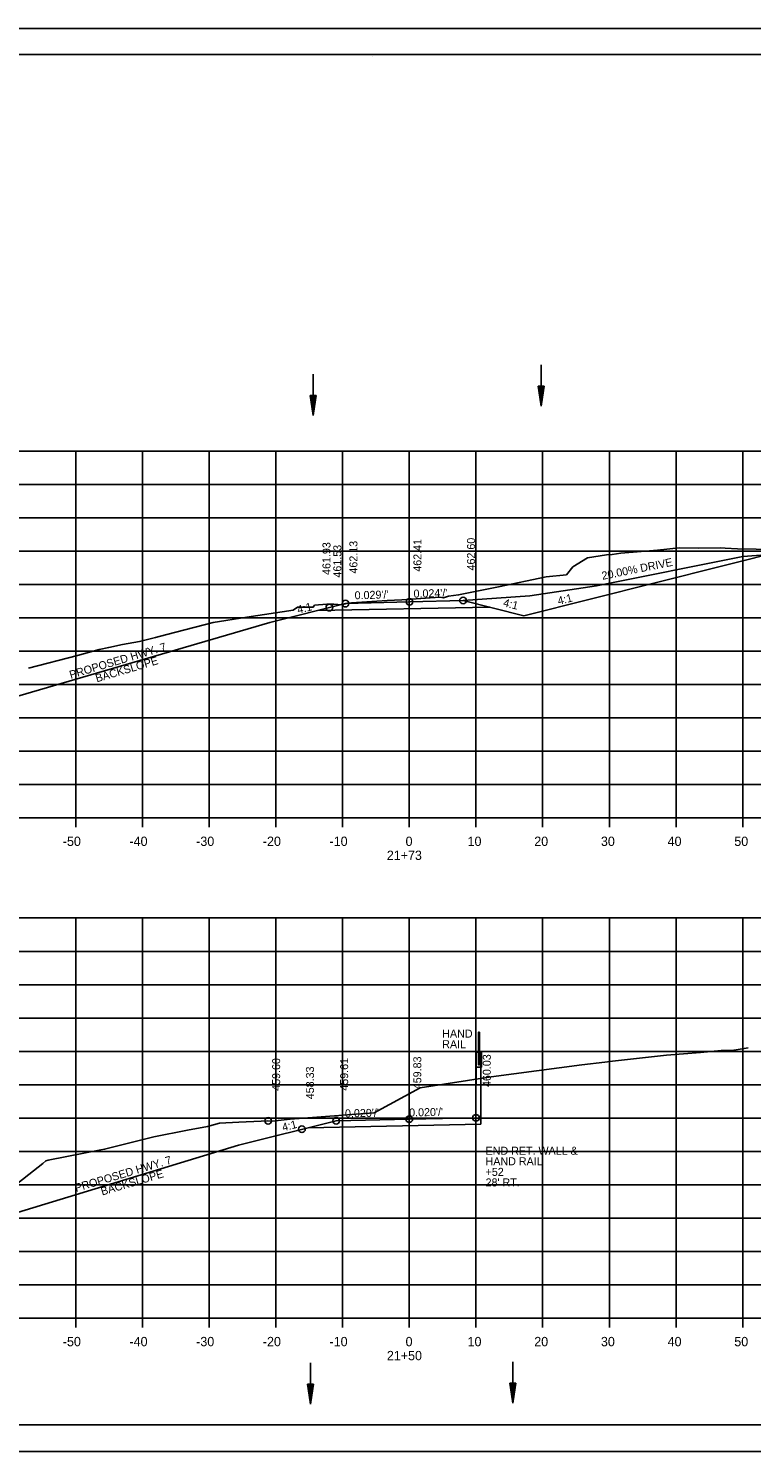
# Model space of a CAD drawing. Extents: x 1538688 to 1540766, y 656250 to 671912.
# Drawn here: x 1539317 to 1539425.5, y 656551.2 to 656764.6 of the extents above; entities that cross this region are included whole.
import ezdxf

# ---------------------------------------------------------------- set-up
doc = ezdxf.new("R2010")
doc.units = 0
for name, color, linetype in [('15', 7, 'Continuous'), ('16', 7, 'Continuous'), ('18', 7, 'Continuous'), ('20', 7, 'Continuous'), ('22', 7, 'Continuous'), ('26', 7, 'Continuous'), ('39', 7, 'Continuous'), ('41', 7, 'Continuous'), ('42', 7, 'Continuous'), ('7', 7, 'Continuous'), ('Borings', 7, 'Continuous'), ('Horizontal Alignment', 7, 'Continuous'), ('RipRap', 7, 'Continuous')]:
    doc.layers.add(name, color=color, linetype=linetype)

msp = doc.modelspace()

# ---------------------------------------------------------------- linework, layer by layer
at = {"layer": '15'}
for p, q in [((1539393.46, 656710.95), (1539393.91, 656707.95)), ((1539394.36, 656710.95), (1539393.46, 656710.95)), ((1539393.53, 656710.95), (1539393.91, 656708.45)), ((1539393.61, 656710.95), (1539393.91, 656708.97)), ((1539393.68, 656710.95), (1539393.91, 656709.47)), ((1539393.76, 656710.95), (1539393.91, 656709.98)), ((1539393.84, 656710.95), (1539393.91, 656710.48)), ((1539394.36, 656710.95), (1539393.91, 656707.95)), ((1539394.05, 656710.95), (1539393.91, 656709.98)), ((1539394.21, 656710.95), (1539393.91, 656708.97)), ((1539394.28, 656710.95), (1539393.91, 656708.45)), ((1539394.13, 656710.95), (1539393.91, 656709.47)), ((1539393.98, 656710.95), (1539393.91, 656710.48)), ((1539359.25, 656709.55), (1539359.7, 656706.55)), ((1539360.15, 656709.55), (1539359.25, 656709.55)), ((1539359.33, 656709.55), (1539359.7, 656707.05)), ((1539359.4, 656709.55), (1539359.7, 656707.56)), ((1539359.48, 656709.55), (1539359.7, 656708.06)), ((1539359.55, 656709.55), (1539359.7, 656708.57)), ((1539359.63, 656709.55), (1539359.7, 656709.07)), ((1539360.15, 656709.55), (1539359.7, 656706.55)), ((1539359.85, 656709.55), (1539359.7, 656708.57)), ((1539360, 656709.55), (1539359.7, 656707.56)), ((1539360.08, 656709.55), (1539359.7, 656707.05)), ((1539359.92, 656709.55), (1539359.7, 656708.06)), ((1539359.77, 656709.55), (1539359.7, 656709.07)), ((1539389.21, 656561.47), (1539389.66, 656558.47)), ((1539390.11, 656561.47), (1539389.21, 656561.47)), ((1539389.29, 656561.47), (1539389.66, 656558.97)), ((1539389.36, 656561.47), (1539389.66, 656559.49)), ((1539389.44, 656561.47), (1539389.66, 656559.99)), ((1539389.51, 656561.47), (1539389.66, 656560.5)), ((1539389.59, 656561.47), (1539389.66, 656561)), ((1539390.11, 656561.47), (1539389.66, 656558.47)), ((1539389.81, 656561.47), (1539389.66, 656560.5)), ((1539389.96, 656561.47), (1539389.66, 656559.49)), ((1539390.04, 656561.47), (1539389.66, 656558.97)), ((1539389.88, 656561.47), (1539389.66, 656559.99)), ((1539389.73, 656561.47), (1539389.66, 656561)), ((1539358.86, 656561.33), (1539359.31, 656558.33)), ((1539359.76, 656561.33), (1539358.86, 656561.33)), ((1539358.93, 656561.33), (1539359.31, 656558.83)), ((1539359.01, 656561.33), (1539359.31, 656559.34)), ((1539359.08, 656561.33), (1539359.31, 656559.84)), ((1539359.16, 656561.33), (1539359.31, 656560.35)), ((1539359.24, 656561.33), (1539359.31, 656560.85)), ((1539359.76, 656561.33), (1539359.31, 656558.33)), ((1539359.45, 656561.33), (1539359.31, 656560.35)), ((1539359.61, 656561.33), (1539359.31, 656559.34)), ((1539359.68, 656561.33), (1539359.31, 656558.83)), ((1539359.53, 656561.33), (1539359.31, 656559.84)), ((1539359.38, 656561.33), (1539359.31, 656560.85))]:
    msp.add_line(p, q, dxfattribs=at)
at = {"layer": '16'}
for p, q in [((1539424.13, 656685.42), (1539439.55, 656686.57)), ((1539382.19, 656678.82), (1539392.19, 656679.52))]:
    msp.add_line(p, q, dxfattribs=at)
for points in [[(1539402.19, 656681.03), (1539424.13, 656685.42)], [(1539392.19, 656679.52), (1539402.19, 656681.03)], [(1539360.37, 656677.3), (1539386.19, 656677.82)], [(1539358.98, 656599.78), (1539384.86, 656600.3)]]:
    msp.add_lwpolyline(points, dxfattribs=at)
at = {"layer": '18'}
for points in [[(1539317.01, 656668.65), (1539324.38, 656670.59), (1539327.64, 656671.45), (1539329.05, 656671.78), (1539331.1, 656672.2), (1539333.67, 656672.68), (1539336.07, 656673.27), (1539336.62, 656673.4), (1539339.14, 656674.09), (1539344.73, 656675.53), (1539349.76, 656676.3), (1539356.7, 656677.37), (1539357.37, 656677.8), (1539359.72, 656677.83), (1539359.93, 656678.1), (1539361.74, 656678.26), (1539362.8, 656678.27), (1539364.01, 656678.17), (1539364.66, 656678.35), (1539365.46, 656678.45), (1539370.81, 656678.82), (1539373, 656678.91), (1539378.7, 656679.32), (1539379.26, 656679.2), (1539380.01, 656679.46), (1539381.51, 656679.65), (1539387.52, 656680.87), (1539394.64, 656682.35), (1539397.69, 656682.68), (1539398.67, 656683.87), (1539400.87, 656685.22), (1539403.72, 656685.66), (1539404.55, 656685.73), (1539405.83, 656685.9), (1539411.33, 656686.36), (1539414.59, 656686.7), (1539417.55, 656686.65), (1539420.74, 656686.7), (1539421.48, 656686.65), (1539423.34, 656686.55), (1539428.94, 656686.47)], [(1539308.12, 656585.78), (1539319.18, 656594.42), (1539319.63, 656594.81), (1539319.95, 656594.94), (1539327.85, 656596.44), (1539328.43, 656596.55), (1539332.63, 656597.63), (1539335.83, 656598.43), (1539340.86, 656599.41), (1539343.87, 656599.97), (1539345.69, 656600.44), (1539348.59, 656600.61), (1539351.9, 656600.78), (1539352.89, 656600.82), (1539353.56, 656600.77), (1539356.24, 656601.05), (1539360.26, 656601.36), (1539368.8, 656601.99), (1539368.81, 656601.99), (1539368.87, 656602.02), (1539375.77, 656605.76), (1539386.39, 656607.43), (1539400.02, 656609.19), (1539403.47, 656609.62), (1539404.24, 656609.69), (1539404.61, 656609.76), (1539412.7, 656610.67), (1539417.82, 656611.05), (1539420.91, 656611.37), (1539422.8, 656611.42), (1539423.13, 656611.44), (1539424.97, 656611.74)]]:
    msp.add_lwpolyline(points, dxfattribs=at)
at = {"layer": '20'}
for points in [[(1539353.22, 656675.52), (1539364.55, 656678.35), (1539374.15, 656678.63), (1539382.19, 656678.82), (1539391.31, 656676.54), (1539431.11, 656686.49)], [(1539306.31, 656663.42), (1539308.89, 656662.56), (1539353.22, 656675.52)], [(1539348.5, 656597.16), (1539363.16, 656600.83), (1539374.13, 656601.05), (1539384.13, 656601.25), (1539384.18, 656611.11), (1539384.85, 656611.11), (1539384.86, 656600.3)], [(1539312.56, 656588), (1539315.37, 656587.06), (1539348.5, 656597.16)]]:
    msp.add_lwpolyline(points, dxfattribs=at)
at = {"layer": '22'}
for p, q in [((1539234.13, 656701.22), (1539514.13, 656701.22)), ((1539324.13, 656646.22), (1539324.13, 656701.22)), ((1539334.13, 656646.22), (1539334.13, 656701.22)), ((1539344.13, 656646.22), (1539344.13, 656701.22)), ((1539354.13, 656646.22), (1539354.13, 656701.22)), ((1539364.13, 656646.22), (1539364.13, 656701.22)), ((1539374.13, 656646.22), (1539374.13, 656701.22)), ((1539384.13, 656646.22), (1539384.13, 656701.22)), ((1539394.13, 656646.22), (1539394.13, 656701.22)), ((1539404.13, 656646.22), (1539404.13, 656701.22)), ((1539414.13, 656646.22), (1539414.13, 656701.22)), ((1539424.13, 656646.22), (1539424.13, 656701.22)), ((1539234.13, 656696.22), (1539514.13, 656696.22)), ((1539234.13, 656691.22), (1539514.13, 656691.22)), ((1539234.13, 656686.22), (1539514.13, 656686.22)), ((1539234.13, 656681.22), (1539514.13, 656681.22)), ((1539234.13, 656676.22), (1539514.13, 656676.22)), ((1539234.13, 656671.22), (1539514.13, 656671.22)), ((1539234.13, 656666.22), (1539514.13, 656666.22)), ((1539233.13, 656661.22), (1539514.13, 656661.22)), ((1539234.13, 656656.22), (1539514.13, 656656.22)), ((1539234.13, 656651.22), (1539514.13, 656651.22)), ((1539234.13, 656646.22), (1539514.13, 656646.22)), ((1539234.13, 656631.22), (1539514.13, 656631.22)), ((1539234.13, 656631.22), (1539514.13, 656631.22)), ((1539324.13, 656571.22), (1539324.13, 656631.22)), ((1539324.13, 656571.22), (1539324.13, 656631.22)), ((1539334.13, 656571.22), (1539334.13, 656631.22)), ((1539334.13, 656571.22), (1539334.13, 656631.22)), ((1539344.13, 656571.22), (1539344.13, 656631.22)), ((1539344.13, 656571.22), (1539344.13, 656631.22)), ((1539354.13, 656571.22), (1539354.13, 656631.22)), ((1539354.13, 656571.22), (1539354.13, 656631.22)), ((1539364.13, 656571.22), (1539364.13, 656631.22)), ((1539364.13, 656571.22), (1539364.13, 656631.22)), ((1539374.13, 656571.22), (1539374.13, 656631.22)), ((1539374.13, 656571.22), (1539374.13, 656631.22)), ((1539384.13, 656571.22), (1539384.13, 656631.22)), ((1539384.13, 656571.22), (1539384.13, 656631.22)), ((1539394.13, 656571.22), (1539394.13, 656631.22)), ((1539394.13, 656571.22), (1539394.13, 656631.22)), ((1539404.13, 656571.22), (1539404.13, 656631.22)), ((1539404.13, 656571.22), (1539404.13, 656631.22)), ((1539414.13, 656571.22), (1539414.13, 656631.22)), ((1539414.13, 656571.22), (1539414.13, 656631.22)), ((1539424.13, 656571.22), (1539424.13, 656631.22)), ((1539424.13, 656571.22), (1539424.13, 656631.22)), ((1539234.13, 656626.22), (1539514.13, 656626.22)), ((1539234.13, 656626.22), (1539514.13, 656626.22)), ((1539234.13, 656621.22), (1539514.13, 656621.22)), ((1539234.13, 656621.22), (1539514.13, 656621.22)), ((1539234.13, 656616.22), (1539514.13, 656616.22)), ((1539234.13, 656616.22), (1539514.13, 656616.22)), ((1539234.13, 656611.22), (1539514.13, 656611.22)), ((1539234.13, 656611.22), (1539514.13, 656611.22)), ((1539234.13, 656606.22), (1539514.13, 656606.22)), ((1539234.13, 656606.22), (1539514.13, 656606.22)), ((1539234.13, 656601.22), (1539514.13, 656601.22)), ((1539234.13, 656601.22), (1539514.13, 656601.22)), ((1539234.13, 656596.22), (1539514.13, 656596.22)), ((1539234.13, 656596.22), (1539514.13, 656596.22)), ((1539234.13, 656591.22), (1539514.13, 656591.22)), ((1539234.13, 656591.22), (1539514.13, 656591.22)), ((1539234.13, 656586.22), (1539514.13, 656586.22)), ((1539234.13, 656586.22), (1539514.13, 656586.22)), ((1539234.13, 656581.22), (1539514.13, 656581.22)), ((1539234.13, 656581.22), (1539514.13, 656581.22)), ((1539234.13, 656576.22), (1539514.13, 656576.22)), ((1539234.13, 656576.22), (1539514.13, 656576.22)), ((1539234.13, 656571.22), (1539514.13, 656571.22)), ((1539234.13, 656571.22), (1539514.13, 656571.22))]:
    msp.add_line(p, q, dxfattribs=at)
at = {"layer": '26'}
for p, q in [((1539203.73, 656764.57), (1539537.06, 656764.57)), ((1539203.73, 656551.24), (1539537.06, 656551.24))]:
    msp.add_line(p, q, dxfattribs=at)
msp.add_lwpolyline([(1539203.72, 656764.57), (1539537.06, 656764.57), (1539537.06, 656551.24), (1539203.72, 656551.24)], close=True, dxfattribs=at)
for centre in [(1539364.55, 656678.35), (1539364.55, 656678.35), (1539374.15, 656678.63), (1539382.19, 656678.82), (1539362.14, 656677.75), (1539352.96, 656600.81), (1539358.03, 656599.55), (1539363.16, 656600.83), (1539363.16, 656600.83), (1539374.13, 656601.05), (1539384.13, 656601.25)]:
    msp.add_circle(centre, 0.5, dxfattribs=at)
at = {"layer": '39'}
for p, q in [((1539393.91, 656714.14), (1539393.91, 656707.95)), ((1539359.7, 656712.73), (1539359.7, 656706.55)), ((1539359.31, 656564.51), (1539359.31, 656558.33)), ((1539389.66, 656564.66), (1539389.66, 656558.47))]:
    msp.add_line(p, q, dxfattribs=at)
at = {"layer": '41'}
for points in [[(1539384.64, 656614.11), (1539384.64, 656609.19), (1539384.52, 656609.19), (1539384.52, 656614.11), (1539384.64, 656614.11)], [(1539384.52, 656611.11), (1539384.18, 656611.11), (1539384.18, 656608.86), (1539384.97, 656608.86), (1539384.97, 656611.11), (1539384.64, 656611.11)]]:
    msp.add_lwpolyline(points, dxfattribs=at)
at = {"layer": 'Borings'}
for p, q in [((1539234.13, 656646.22), (1539514.13, 656646.22)), ((1539324.13, 656644.82), (1539324.13, 656646.22)), ((1539334.13, 656644.82), (1539334.13, 656646.22)), ((1539344.13, 656644.82), (1539344.13, 656646.22)), ((1539354.13, 656644.82), (1539354.13, 656646.22)), ((1539364.13, 656644.82), (1539364.13, 656646.22)), ((1539374.13, 656644.82), (1539374.13, 656646.22)), ((1539384.13, 656644.82), (1539384.13, 656646.22)), ((1539394.13, 656644.82), (1539394.13, 656646.22)), ((1539404.13, 656644.82), (1539404.13, 656646.22)), ((1539414.13, 656644.82), (1539414.13, 656646.22)), ((1539424.13, 656644.82), (1539424.13, 656646.22)), ((1539234.13, 656571.22), (1539514.13, 656571.22)), ((1539324.13, 656569.82), (1539324.13, 656571.22)), ((1539334.13, 656569.82), (1539334.13, 656571.22)), ((1539344.13, 656569.82), (1539344.13, 656571.22)), ((1539354.13, 656569.82), (1539354.13, 656571.22)), ((1539364.13, 656569.82), (1539364.13, 656571.22)), ((1539374.13, 656569.82), (1539374.13, 656571.22)), ((1539384.13, 656569.82), (1539384.13, 656571.22)), ((1539394.13, 656569.82), (1539394.13, 656571.22)), ((1539404.13, 656569.82), (1539404.13, 656571.22)), ((1539414.13, 656569.82), (1539414.13, 656571.22)), ((1539424.13, 656569.82), (1539424.13, 656571.22))]:
    msp.add_line(p, q, dxfattribs=at)
at = {"layer": 'RipRap'}
for p, q in [((1539216.13, 656760.68), (1539532.31, 656760.68)), ((1539368.65, 656760.42), (1539368.65, 656760.42)), ((1539368.65, 656760.42), (1539368.65, 656760.42)), ((1539532.31, 656555.22), (1539216.13, 656555.22))]:
    msp.add_line(p, q, dxfattribs=at)

# ---------------------------------------------------------------- texts
at = {"layer": '16'}
for s, rotation, p in [('20.00% DRIVE', 11.3099, (1539403.11, 656681.91)), ('PROPOSED HWY. 7', 16.5874, (1539323.36, 656667.07)), ('BACKSLOPE', 16.5874, (1539327.27, 656666.54)), ('PROPOSED HWY. 7', 16.5874, (1539324.16, 656590.14)), ('BACKSLOPE', 16.5874, (1539328.07, 656589.61))]:
    msp.add_text(s, height=1.2, rotation=rotation, dxfattribs=at).set_placement(p)
at = {"layer": '41'}
for s, p in [('461.93', (1539362.31, 656682.65)), ('462.13', (1539366.35, 656682.85)), ('462.41', (1539375.95, 656683.13)), ('462.60', (1539383.99, 656683.32)), ('461.53', (1539363.94, 656682.25)), ('460.03', (1539386.35, 656605.88)), ('459.60', (1539354.76, 656605.31)), ('458.33', (1539359.83, 656604.05)), ('459.61', (1539364.96, 656605.33)), ('459.83', (1539375.93, 656605.55))]:
    msp.add_text(s, height=1.2, rotation=90, dxfattribs=at).set_placement(p)
for s, p in [('HAND', (1539379.07, 656613.29)), ('RAIL', (1539379.07, 656611.7))]:
    msp.add_text(s, height=1.2, dxfattribs=at).set_placement(p)
at = {"layer": '42'}
for s, rotation, p in [("0.029'/'", 1.6718, (1539365.95, 656678.99)), ("0.024'/'", 1.3799, (1539374.78, 656679.24)), ('4:1', 345.9638, (1539388.13, 656677.97)), ('4:1', 14.0326, (1539396.53, 656678.15)), ('4:1', 14.0326, (1539357.47, 656676.83)), ("0.020'/'", 1.1458, (1539364.5, 656601.33)), ("0.020'/'", 1.1458, (1539374.12, 656601.46)), ('4:1', 14.0362, (1539355.21, 656599.23))]:
    msp.add_text(s, height=1.2, rotation=rotation, dxfattribs=at).set_placement(p)
at = {"layer": '7'}
for s, p in [('END RET. WALL &', (1539385.57, 656595.73)), ('+52', (1539385.57, 656592.56)), ('HAND RAIL', (1539385.57, 656594.15)), ("28' RT.", (1539385.57, 656590.98))]:
    msp.add_text(s, height=1.2, rotation=360, dxfattribs=at).set_placement(p)
at = {"layer": 'Horizontal Alignment'}
for s, p in [('-50', (1539322.17, 656642.02)), ('-40', (1539332.17, 656642.02)), ('-30', (1539342.17, 656642.02)), ('-20', (1539352.17, 656642.02)), ('-10', (1539362.17, 656642.02)), ('0', (1539373.57, 656642.02)), ('10', (1539382.87, 656642.02)), ('20', (1539392.87, 656642.02)), ('30', (1539402.87, 656642.02)), ('40', (1539412.87, 656642.02)), ('50', (1539422.87, 656642.02)), ('21+73', (1539370.76, 656639.92)), ('-50', (1539322.17, 656567.02)), ('-40', (1539332.17, 656567.02)), ('-30', (1539342.17, 656567.02)), ('-20', (1539352.17, 656567.02)), ('-10', (1539362.17, 656567.02)), ('0', (1539373.57, 656567.02)), ('10', (1539382.87, 656567.02)), ('20', (1539392.87, 656567.02)), ('30', (1539402.87, 656567.02)), ('40', (1539412.87, 656567.02)), ('50', (1539422.87, 656567.02)), ('21+50', (1539370.77, 656564.92))]:
    msp.add_text(s, height=1.4, dxfattribs=at).set_placement(p)

doc.saveas('drawing.dxf')
